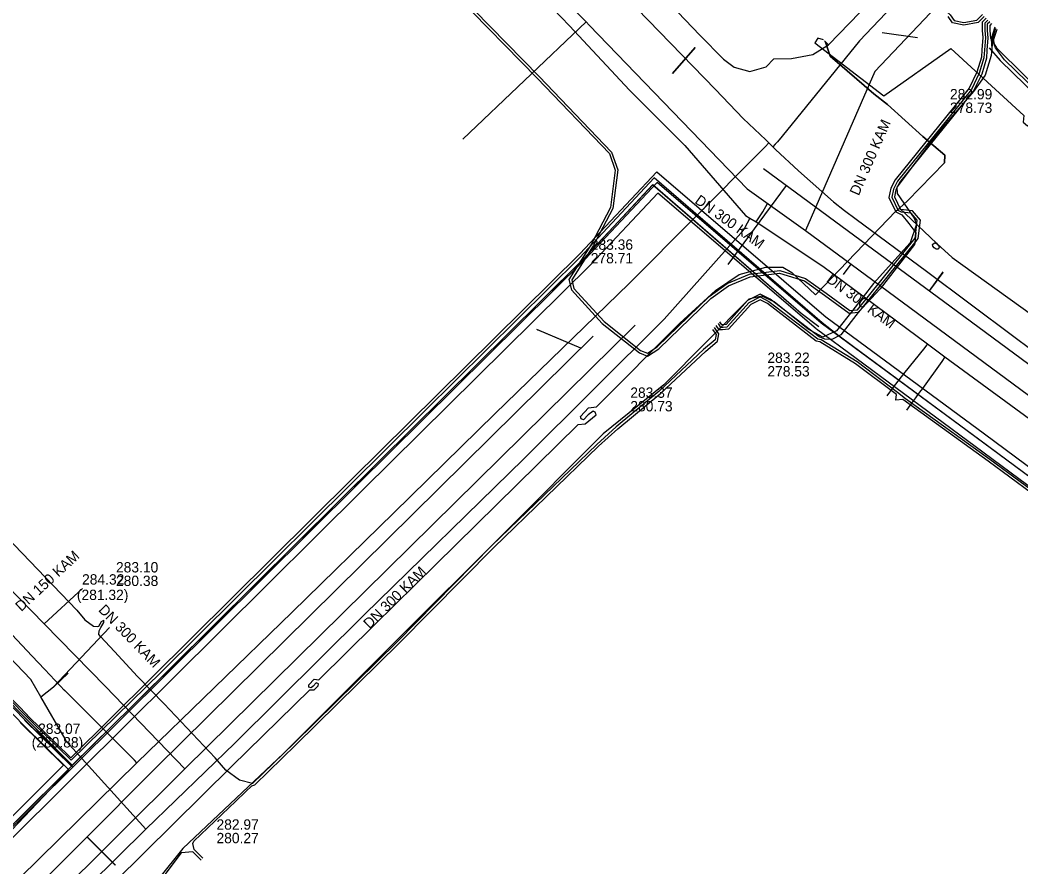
# Model space of a CAD drawing. Extents: x -598233 to -596890, y -1157848 to -1156431.
# Drawn here: x -597733.8 to -597656.3, y -1156743 to -1156677.4 of the extents above; entities that cross this region are included whole.
import ezdxf

# ---------------------------------------------------------------- set-up
doc = ezdxf.new("R2010")
doc.units = 0
for name, color, linetype in [('Vrstva 1', 7, 'Continuous'), ('Vrstva 13', 7, 'Continuous'), ('Vrstva 19', 7, 'Continuous'), ('Vrstva 25', 7, 'Continuous'), ('Vrstva 26', 7, 'Continuous'), ('Vrstva 37', 7, 'Continuous'), ('Vrstva 4', 7, 'Continuous'), ('Vrstva 42', 7, 'Continuous'), ('Vrstva 44', 7, 'Continuous'), ('Vrstva 5', 7, 'Continuous'), ('Vrstva 55', 7, 'Continuous'), ('Vrstva 58', 7, 'Continuous'), ('Vrstva 8', 7, 'Continuous')]:
    doc.layers.add(name, color=color, linetype=linetype)

msp = doc.modelspace()

# ---------------------------------------------------------------- linework, layer by layer
at = {"layer": 'Vrstva 1'}
for p, q in [((-597683.297, -1156681.584), (-597681.53, -1156679.57)), ((-597663.402, -1156698.4), (-597662.34, -1156696.93)), ((-597690.374, -1156702.823), (-597693.79, -1156701.39)), ((-597728.579, -1156740.658), (-597726.39, -1156742.84))]:
    msp.add_line(p, q, dxfattribs=at)
for points in [[(-597664.34, -1156678.81), (-597667.078, -1156678.434)], [(-597681.53, -1156679.57), (-597683.297, -1156681.584)], [(-597676.25, -1156688.92), (-597661.234, -1156700), (-597641.53, -1156714.54)], [(-597678.972, -1156696.353), (-597674.465, -1156690.242)], [(-597663.378, -1156698.36), (-597662.359, -1156696.969)], [(-597723.26, -1156735.32), (-597689.43, -1156701.91)], [(-597690.374, -1156702.823), (-597693.728, -1156701.423), (-597693.759, -1156701.45)], [(-597730.047, -1156727.984), (-597731.17, -1156729.07)], [(-597751.6, -1156763.76), (-597723.26, -1156735.32)], [(-597726.398, -1156742.846), (-597728.566, -1156740.669)]]:
    msp.add_lwpolyline(points, dxfattribs=at)
at = {"layer": 'Vrstva 13'}
for p, q in [((-597675.831, -1156686.953), (-597676.11, -1156687.26)), ((-597676.07, -1156686.72), (-597675.831, -1156686.953)), ((-597675.831, -1156686.953), (-597675.53, -1156687.25)), ((-597675.346, -1156687.051), (-597675.53, -1156687.25)), ((-597675.53, -1156687.25), (-597675.31, -1156687.47)), ((-597675.175, -1156686.856), (-597675.346, -1156687.051)), ((-597724.717, -1156734.923), (-597724.92, -1156734.72))]:
    msp.add_line(p, q, dxfattribs=at)
for points in [[(-597720.347, -1156641.064), (-597716.312, -1156645.237), (-597713.18, -1156648.48), (-597706.842, -1156655.023), (-597706.23, -1156655.66), (-597704.472, -1156657.462), (-597701.95, -1156660.089), (-597699.63, -1156662.49), (-597693.08, -1156669.26), (-597689.228, -1156673.253), (-597687.485, -1156675.057), (-597686.04, -1156676.55), (-597679.97, -1156682.82), (-597677.82, -1156685.05), (-597676.07, -1156686.72)], [(-597640.47, -1156643.98), (-597640.13, -1156648.9), (-597648.55, -1156657.86), (-597656.67, -1156666.32), (-597664.78, -1156674.78), (-597668.83, -1156679.06), (-597674.794, -1156686.422), (-597675.175, -1156686.856)], [(-597730.285, -1156729.345), (-597731.84, -1156727.71), (-597732.842, -1156726.636), (-597740.1, -1156718.94), (-597741.957, -1156717.042), (-597748.59, -1156710.27), (-597749.646, -1156709.16), (-597759.902, -1156698.439), (-597760.8, -1156697.52), (-597766.297, -1156691.832), (-597766.975, -1156691.115), (-597770.641, -1156687.33), (-597773.22, -1156684.66), (-597776.016, -1156681.771), (-597782.492, -1156675.053), (-597785.63, -1156671.8), (-597798.12, -1156658.93), (-597801.454, -1156655.428), (-597801.75, -1156655.12), (-597803.13, -1156653.68)], [(-597676.11, -1156687.26), (-597676.44, -1156687.6), (-597686.65, -1156697.83), (-597697.02, -1156707.92), (-597704.85, -1156715.58), (-597712.72, -1156723.27), (-597724.717, -1156734.923)], [(-597675.31, -1156687.47), (-597673.55, -1156689.12), (-597670.83, -1156691.51), (-597669.97, -1156692.18), (-597669.079, -1156692.841), (-597663.64, -1156696.87), (-597656.87, -1156701.93), (-597651.63, -1156705.853), (-597645.83, -1156710.19), (-597642.685, -1156712.521), (-597636.154, -1156717.378), (-597631.65, -1156720.72), (-597630.706, -1156721.417), (-597623.341, -1156726.879), (-597620.7, -1156728.83), (-597617.103, -1156731.489), (-597610.54, -1156736.34), (-597605.336, -1156740.186), (-597599.6, -1156744.43), (-597589.074, -1156752.217)], [(-597724.92, -1156734.72), (-597730.225, -1156729.406), (-597730.345, -1156729.285)], [(-597724.717, -1156734.923), (-597733.77, -1156743.81), (-597734.777, -1156744.802), (-597742.22, -1156752.18), (-597750.66, -1156760.63), (-597756.814, -1156766.695), (-597760.266, -1156770.093), (-597763.36, -1156773.14), (-597764.147, -1156773.913), (-597776.12, -1156785.67), (-597780.615, -1156790.115), (-597788.92, -1156798.33), (-597791.85, -1156805.28), (-597794.14, -1156810.94)]]:
    msp.add_lwpolyline(points, dxfattribs=at)
at = {"layer": 'Vrstva 19'}
for points in [[(-597729.224, -1156638.888), (-597723.54, -1156644.844), (-597715.37, -1156653.28), (-597715.11, -1156653.56), (-597714.1, -1156654.549), (-597706.956, -1156661.643), (-597703.002, -1156665.705), (-597702.687, -1156665.996), (-597701.076, -1156667.665), (-597699.19, -1156669.66), (-597698.29, -1156670.58), (-597697.99, -1156670.88), (-597697.71, -1156671.159), (-597691.257, -1156677.883), (-597686.623, -1156682.855), (-597682.336, -1156687.154), (-597677.647, -1156692.554), (-597677.292, -1156692.774), (-597676.824, -1156693.061), (-597671.659, -1156696.477), (-597663.57, -1156702.51), (-597662.21, -1156703.5), (-597652.381, -1156710.707)], [(-597730.28, -1156733.06), (-597732.16, -1156729.82), (-597732.94, -1156728.47), (-597746.96, -1156713.82), (-597748.13, -1156713.06), (-597748.15, -1156711.62), (-597748.41, -1156711.36), (-597757.87, -1156701.59), (-597759.92, -1156701.63), (-597760.83, -1156700.43), (-597761.76, -1156699.21), (-597764.09, -1156696.6), (-597765.72, -1156694.88), (-597780.86, -1156678.9), (-597782.24, -1156677.45), (-597791.14, -1156668.26), (-597801.32, -1156657.75), (-597804.11, -1156654.87)], [(-597676.824, -1156693.061), (-597676.307, -1156692.291), (-597675.944, -1156691.63)], [(-597677.292, -1156692.774), (-597677.72, -1156693.542), (-597678.01, -1156693.94)], [(-597678.01, -1156693.94), (-597683.93, -1156700.59), (-597694.8, -1156711.41), (-597707.13, -1156723.47), (-597717.15, -1156733.41), (-597724.02, -1156740.05), (-597737.14, -1156752.97), (-597749.66, -1156765.48), (-597763.07, -1156778.44), (-597775.33, -1156790.7), (-597780.21, -1156795.73), (-597783.32, -1156799.67), (-597785.29, -1156802.59), (-597786.97, -1156805.68), (-597788.094, -1156808.207), (-597788.18, -1156808.4), (-597790.33, -1156813.83), (-597788.88, -1156817.36), (-597788.9, -1156817.55), (-597792.52, -1156822.91)], [(-597663.57, -1156702.51), (-597663.76, -1156702.79), (-597665.42, -1156704.83), (-597666.22, -1156705.85), (-597666.7, -1156706.51)], [(-597662.21, -1156703.5), (-597662.45, -1156703.87), (-597663.95, -1156705.96), (-597664.165, -1156706.244), (-597664.321, -1156706.45), (-597664.489, -1156706.671), (-597664.73, -1156706.99), (-597664.798, -1156707.088), (-597665.18, -1156707.64)], [(-597732.16, -1156729.82), (-597731.18, -1156729.03), (-597726.84, -1156724.46)], [(-597724.02, -1156740.05), (-597730.16, -1156733.27), (-597730.28, -1156733.06)]]:
    msp.add_lwpolyline(points, dxfattribs=at)
at = {"layer": 'Vrstva 25'}
for p, q in [((-597733.481, -1156731.512), (-597739.84, -1156724.94)), ((-597729.679, -1156735.25), (-597733.481, -1156731.512)), ((-597729.679, -1156735.25), (-597738.426, -1156743.929))]:
    msp.add_line(p, q, dxfattribs=at)
for points in [[(-597671.789, -1156700.889), (-597684.462, -1156690.011), (-597690.032, -1156695.946), (-597707.653, -1156713.383), (-597729.679, -1156735.25)], [(-597633.981, -1156728.852), (-597643.311, -1156721.958), (-597659.505, -1156709.951), (-597671.789, -1156700.889)]]:
    msp.add_lwpolyline(points, dxfattribs=at)
at = {"layer": 'Vrstva 26'}
for p, q in [((-597739.553, -1156724.662), (-597733.193, -1156731.233)), ((-597733.2, -1156731.226), (-597729.823, -1156734.547)), ((-597730.391, -1156735.111), (-597733.761, -1156731.797)), ((-597738.849, -1156743.503), (-597730.391, -1156735.111)), ((-597729.256, -1156735.676), (-597737.717, -1156744.071))]:
    msp.add_line(p, q, dxfattribs=at)
for points in [[(-597729.823, -1156734.547), (-597708.075, -1156712.957), (-597690.462, -1156695.528), (-597684.507, -1156689.182), (-597671.399, -1156700.434)], [(-597672.18, -1156701.345), (-597684.417, -1156690.84), (-597689.602, -1156696.365), (-597707.231, -1156713.809), (-597729.256, -1156735.676)], [(-597671.433, -1156700.406), (-597659.148, -1156709.468), (-597642.954, -1156721.476), (-597634.031, -1156728.069)], [(-597634.337, -1156729.335), (-597643.668, -1156722.44), (-597659.862, -1156710.433), (-597672.146, -1156701.372)]]:
    msp.add_lwpolyline(points, dxfattribs=at)
at = {"layer": 'Vrstva 37'}
for points in [[(-597671.967, -1156701.176), (-597673.337, -1156700.154), (-597684.824, -1156690.196), (-597690.158, -1156695.91), (-597693.469, -1156699.202), (-597705.951, -1156711.553), (-597722.006, -1156727.492), (-597729.72, -1156735.116), (-597733.437, -1156731.368), (-597740.792, -1156723.9), (-597752.233, -1156711.808), (-597750.982, -1156710.574), (-597758.029, -1156703.008), (-597760.187, -1156705.226), (-597772.151, -1156704.09), (-597793.096, -1156701.954), (-597802.302, -1156700.932), (-597805.685, -1156700.634), (-597819.026, -1156715.819), (-597827.692, -1156726.016), (-597829.644, -1156725.701), (-597830.811, -1156732.812)], [(-597733.412, -1156731.627), (-597729.794, -1156735.19), (-597738.472, -1156743.806), (-597727.988, -1156754.265), (-597729.316, -1156763.878), (-597727.887, -1156764.088)]]:
    msp.add_lwpolyline(points, dxfattribs=at)
at = {"layer": 'Vrstva 42'}
for points in [[(-597641.582, -1156643.208), (-597641.917, -1156645.581), (-597643.126, -1156648.187), (-597644.736, -1156650.215), (-597645.896, -1156651.475), (-597648.035, -1156654.134), (-597652.797, -1156659.135), (-597654.546, -1156660.485), (-597659.302, -1156665.271), (-597664.618, -1156671.027), (-597665.146, -1156671.783), (-597665.209, -1156672.266), (-597665.391, -1156673.431), (-597665.331, -1156673.778), (-597661.81, -1156677.04), (-597661.5, -1156677.48), (-597660.75, -1156677.63), (-597659.731, -1156677.443), (-597659.315, -1156677.02)], [(-597700.017, -1156675.504), (-597693.752, -1156681.939), (-597688.167, -1156687.773), (-597687.722, -1156689.051), (-597688.087, -1156691.959), (-597689.587, -1156694.81), (-597691.297, -1156697.512), (-597691.101, -1156698.319), (-597688.718, -1156700.923), (-597685.851, -1156703.187), (-597685.21, -1156703.453), (-597684.337, -1156702.889), (-597680.326, -1156698.997), (-597678.961, -1156698.008), (-597677.284, -1156697.308), (-597674.999, -1156697.022), (-597673.075, -1156697.621), (-597671.519, -1156698.731), (-597669.619, -1156700.123), (-597668.92, -1156700.059), (-597668.879, -1156700.056), (-597668.619, -1156699.733), (-597664.547, -1156694.682), (-597664.285, -1156694.357), (-597664.112, -1156692.92), (-597664.72, -1156692.205), (-597665.64, -1156692.102)], [(-597699.883, -1156675.356), (-597693.608, -1156681.801), (-597687.993, -1156687.667), (-597687.518, -1156689.029), (-597687.893, -1156692.02), (-597689.413, -1156694.91), (-597691.083, -1156697.548), (-597690.919, -1156698.221), (-597688.582, -1156700.777), (-597685.749, -1156703.013), (-597685.23, -1156703.227), (-597684.463, -1156702.731), (-597680.454, -1156698.843), (-597679.059, -1156697.832), (-597677.336, -1156697.112), (-597674.981, -1156696.818), (-597672.985, -1156697.439), (-597671.401, -1156698.569), (-597669.561, -1156699.917), (-597668.981, -1156699.864), (-597664.515, -1156694.323), (-597664.493, -1156694.131), (-597664.355, -1156692.939), (-597664.82, -1156692.395), (-597665.563, -1156692.317), (-597665.82, -1156692.19)], [(-597659.173, -1156677.16), (-597659.633, -1156677.629), (-597660.752, -1156677.834), (-597661.621, -1156677.656), (-597661.967, -1156677.167)], [(-597659.03, -1156677.3), (-597659.33, -1156677.606), (-597659.33, -1156678.24), (-597659.278, -1156678.792), (-597659.36, -1156679.737), (-597659.389, -1156680.326), (-597659.737, -1156681.487), (-597660.33, -1156682.712), (-597666.059, -1156689.801), (-597666.39, -1156690.453), (-597666.54, -1156691.177), (-597666, -1156692.278), (-597665.548, -1156692.522), (-597665, -1156693.19), (-597664.47, -1156693.9), (-597664.493, -1156694.131), (-597664.547, -1156694.682), (-597664.56, -1156694.81), (-597667.23, -1156698.23), (-597668.619, -1156699.733), (-597668.92, -1156700.059), (-597668.93, -1156700.07), (-597670.27, -1156701.8), (-597670.95, -1156702.16), (-597671.5, -1156702.14), (-597671.928, -1156701.961), (-597675.732, -1156699.051), (-597676.497, -1156698.645), (-597677.483, -1156699.138), (-597679.147, -1156700.989), (-597679.458, -1156701.022), (-597679.617, -1156700.788)], [(-597658.887, -1156677.44), (-597659.13, -1156677.687), (-597659.13, -1156678.24), (-597659.079, -1156678.81), (-597659.16, -1156679.75), (-597659.19, -1156680.36), (-597659.55, -1156681.56), (-597660.16, -1156682.82), (-597665.89, -1156689.91), (-597666.2, -1156690.52), (-597666.33, -1156691.15), (-597665.82, -1156692.19)], [(-597658.745, -1156677.58), (-597658.93, -1156677.769), (-597658.93, -1156678.24), (-597658.88, -1156678.827), (-597658.96, -1156679.763), (-597658.991, -1156680.394), (-597659.363, -1156681.633), (-597659.99, -1156682.928), (-597665.721, -1156690.019), (-597666.01, -1156690.587), (-597666.12, -1156691.123), (-597665.64, -1156692.102)], [(-597658.602, -1156677.72), (-597658.73, -1156677.851), (-597658.73, -1156678.24), (-597658.673, -1156678.846), (-597658.23, -1156679.6), (-597653.89, -1156683.88), (-597647.32, -1156690.36), (-597644.71, -1156692.97), (-597644.19, -1156692.61), (-597644.29, -1156693.34), (-597640.96, -1156696.57), (-597634.67, -1156702.45), (-597628.39, -1156708.28), (-597624.88, -1156710.91), (-597617.46, -1156716.21), (-597610.57, -1156721.05), (-597603.44, -1156726.19), (-597591.78, -1156734.41)], [(-597671.97, -1156701.18), (-597673.34, -1156700.15), (-597684.82, -1156690.2), (-597690.16, -1156695.91), (-597693.47, -1156699.2), (-597705.95, -1156711.55), (-597722.01, -1156727.49), (-597729.72, -1156735.12), (-597733.44, -1156731.37), (-597740.79, -1156723.9), (-597752.23, -1156711.81), (-597750.98, -1156710.57), (-597758.03, -1156703.01), (-597760.19, -1156705.23), (-597772.15, -1156704.09), (-597793.1, -1156701.95), (-597802.3, -1156700.93), (-597805.68, -1156700.63), (-597819.03, -1156715.82), (-597827.69, -1156726.02), (-597829.64, -1156725.7), (-597830.81, -1156732.81)], [(-597603.52, -1156751.29), (-597622.15, -1156737.48), (-597634.17, -1156728.7), (-597647.09, -1156719.17), (-597651.48, -1156715.88), (-597669.38, -1156702.64), (-597670.38, -1156701.9), (-597671.71, -1156700.87), (-597684.71, -1156689.65), (-597690.47, -1156695.83), (-597702.48, -1156707.71), (-597722.82, -1156727.88), (-597729.81, -1156734.72), (-597732.78, -1156731.82), (-597733.46, -1156731.13), (-597739.47, -1156724.97), (-597739.9, -1156725.39), (-597738.53, -1156726.8), (-597733.52, -1156731.98), (-597730, -1156735.47), (-597737.88, -1156743.75)], [(-597679.76, -1156700.932), (-597679.562, -1156701.224), (-597679.376, -1156701.214), (-597679.05, -1156701.18), (-597677.36, -1156699.3), (-597676.5, -1156698.87), (-597675.84, -1156699.22), (-597672.05, -1156702.12), (-597671.797, -1156702.159), (-597669.004, -1156703.877), (-597665.88, -1156706.23), (-597665.251, -1156706.719), (-597658.741, -1156711.419), (-597648.682, -1156718.838)], [(-597648.798, -1156719.002), (-597658.859, -1156711.581), (-597665.466, -1156706.811), (-597666.02, -1156706.85), (-597665.957, -1156706.423), (-597669.116, -1156704.043), (-597671.895, -1156702.333), (-597672.172, -1156702.279), (-597675.948, -1156699.389), (-597676.503, -1156699.095), (-597677.237, -1156699.462), (-597678.953, -1156701.371), (-597679.417, -1156701.42), (-597679.666, -1156701.426), (-597679.902, -1156701.08)], [(-597680.183, -1156701.378), (-597679.91, -1156701.779), (-597679.982, -1156702.196), (-597680.876, -1156702.935), (-597684.326, -1156706.165), (-597687.656, -1156708.915), (-597689.139, -1156710.277), (-597697.26, -1156718.109), (-597704.571, -1156725.529), (-597712.56, -1156733.399), (-597715.783, -1156736.531), (-597716.79, -1156736.27), (-597717.83, -1156735.49), (-597718.67, -1156734.54), (-597722.61, -1156730.36), (-597724.68, -1156728.25), (-597726.45, -1156726.31), (-597727.54, -1156725.15), (-597727.67, -1156724.98), (-597727.631, -1156724.698), (-597727.504, -1156724.451), (-597727.278, -1156724.067), (-597727.29, -1156723.89)], [(-597719.619, -1156742.31), (-597720.297, -1156741.619), (-597720.39, -1156741.17), (-597720.323, -1156740.976), (-597717.07, -1156737.9), (-597716.33, -1156737.17), (-597715.837, -1156736.714), (-597715.6, -1156736.632), (-597712.42, -1156733.542), (-597704.429, -1156725.671), (-597697.12, -1156718.251), (-597689.001, -1156710.423), (-597687.524, -1156709.065), (-597684.194, -1156706.315), (-597680.744, -1156703.085), (-597679.798, -1156702.304), (-597679.699, -1156701.734), (-597680.04, -1156701.233)], [(-597736.06, -1156716.17), (-597729.36, -1156723.11), (-597728.74, -1156723.85), (-597728.08, -1156724.34), (-597727.76, -1156724.379), (-597727.676, -1156724.349), (-597727.455, -1156723.974), (-597727.29, -1156723.89)], [(-597733.41, -1156731.63), (-597729.79, -1156735.19), (-597738.47, -1156743.81), (-597727.99, -1156754.26), (-597729.32, -1156763.88), (-597727.89, -1156764.09)], [(-597719.761, -1156742.45), (-597720.389, -1156741.811), (-597721.29, -1156741.89), (-597723.18, -1156744.39), (-597724.65, -1156746.04), (-597729.16, -1156751.6), (-597730.55, -1156754.13), (-597731.5, -1156756.9), (-597731.77, -1156757.2), (-597732.231, -1156756.974)]]:
    msp.add_lwpolyline(points, dxfattribs=at)
at = {"layer": 'Vrstva 44'}
for p, q in [((-597658.52, -1156678.91), (-597658.26, -1156678.06)), ((-597658.52, -1156678.91), (-597658.578, -1156679.656)), ((-597658.398, -1156679.306), (-597658.52, -1156678.91))]:
    msp.add_line(p, q, dxfattribs=at)
for points in [[(-597658.34, -1156677.981), (-597658.621, -1156678.898), (-597658.578, -1156679.656), (-597658.62, -1156680.19), (-597659.09, -1156681.7), (-597659.99, -1156682.98), (-597662.86, -1156686.29), (-597665.92, -1156690.38), (-597665.91, -1156690.87), (-597664.6, -1156692.76), (-597664.4, -1156693.25), (-597664.91, -1156694.68), (-597667.74, -1156697.82), (-597669.34, -1156699.9), (-597670.59, -1156701.5), (-597671.66, -1156701.98), (-597672.79, -1156701.36), (-597675.43, -1156699.26), (-597676.38, -1156698.81), (-597677.39, -1156699.03), (-597683.96, -1156705.66), (-597688.65, -1156709.46), (-597696.25, -1156717.1), (-597704.81, -1156725.64), (-597713.39, -1156734.2), (-597721.17, -1156741.55), (-597723.04, -1156743.91)], [(-597591.56, -1156734.81), (-597603.13, -1156726.64), (-597607.2, -1156723.61), (-597613.51, -1156719.23), (-597618.45, -1156715.66), (-597620.85, -1156714), (-597628.08, -1156708.8), (-597631.18, -1156705.94), (-597637.85, -1156699.57), (-597644.67, -1156693.11), (-597650.76, -1156687.16), (-597657.59, -1156680.52), (-597658.31, -1156679.59), (-597658.398, -1156679.306), (-597658.419, -1156678.922), (-597658.179, -1156678.138)]]:
    msp.add_lwpolyline(points, dxfattribs=at)
at = {"layer": 'Vrstva 5'}
for p, q in [((-597699.5, -1156686.65), (-597689.975, -1156677.58)), ((-597667.62, -1156681.42), (-597672.99, -1156693.72)), ((-597677.5, -1156690.5), (-597672.99, -1156693.72)), ((-597670.063, -1156697.127), (-597669.468, -1156696.323)), ((-597686.17, -1156701.05), (-597721.02, -1156735.38)), ((-597728.93, -1156721.42), (-597731.905, -1156724.158)), ((-597727.16, -1156729.02), (-597721.02, -1156735.38))]:
    msp.add_line(p, q, dxfattribs=at)
for points in [[(-597637.54, -1156649.63), (-597647.966, -1156660.649), (-597648.071, -1156660.76), (-597667.62, -1156681.42)], [(-597705.27, -1156661.74), (-597703.715, -1156663.351), (-597703.41, -1156663.666), (-597690.448, -1156677.091), (-597690.099, -1156677.452), (-597689.975, -1156677.58), (-597689.725, -1156677.839), (-597677.5, -1156690.5)], [(-597761.24, -1156694.1), (-597759.145, -1156696.247), (-597749.304, -1156706.331), (-597741.642, -1156714.181), (-597731.905, -1156724.158), (-597727.16, -1156729.02)], [(-597672.99, -1156693.72), (-597669.468, -1156696.323), (-597654.056, -1156707.711), (-597641.532, -1156716.966), (-597638.86, -1156718.94)], [(-597721.02, -1156735.38), (-597731.439, -1156745.749), (-597731.558, -1156745.866), (-597731.612, -1156745.921), (-597751.89, -1156766.1)]]:
    msp.add_lwpolyline(points, dxfattribs=at)
at = {"layer": 'Vrstva 55'}
for points in [[(-597671.52, -1156679.06), (-597671.23, -1156679.37), (-597667.19, -1156675.17), (-597665.34, -1156673.06), (-597661.86, -1156669.61), (-597657.12, -1156664.83), (-597656.23, -1156663.54)], [(-597685.68, -1156673.86), (-597681.17, -1156678.6), (-597679.33, -1156680.46), (-597678.51, -1156681.09), (-597677.3, -1156681.42), (-597676.05, -1156681.07), (-597675.45, -1156680.44), (-597674.09, -1156680.41), (-597672.42, -1156680.11), (-597671.23, -1156679.37), (-597671.52, -1156679.06)], [(-597671.52, -1156679.06), (-597671.23, -1156679.37), (-597667.19, -1156675.17)], [(-597726.44, -1156744.13), (-597717.39, -1156735.18), (-597711.35, -1156729.28), (-597711, -1156729.28), (-597710.7, -1156728.97), (-597710.68, -1156728.8), (-597710.85, -1156728.74), (-597711.08, -1156728.98), (-597711.24, -1156729.13), (-597711.43, -1156729.08), (-597711.42, -1156728.89), (-597711, -1156728.46), (-597710.65, -1156728.49), (-597706.34, -1156724.249), (-597703.19, -1156721.15), (-597690.58, -1156708.75), (-597690.04, -1156708.69), (-597689.2, -1156707.98), (-597689.26, -1156707.79), (-597689.43, -1156707.71), (-597689.8, -1156708), (-597690.16, -1156708.38), (-597690.36, -1156708.3), (-597690.41, -1156708.11), (-597689.78, -1156707.46), (-597689.16, -1156707.37), (-597682.71, -1156700.9), (-597679.95, -1156698.36), (-597678.12, -1156697.12), (-597676.06, -1156696.56), (-597674.74, -1156696.57), (-597674.06, -1156696.98), (-597672.22, -1156698.71), (-597666, -1156692.24), (-597665.73, -1156691.99), (-597665.1, -1156691.42), (-597662.24, -1156688.48), (-597662.23, -1156687.89), (-597663.91, -1156686.46), (-597666.65, -1156683.97), (-597667.72, -1156683.15), (-597671.08, -1156680.24), (-597671.45, -1156679.14)], [(-597671.613, -1156678.968), (-597672.03, -1156678.85), (-597672.27, -1156679.21), (-597666.94, -1156683.31), (-597661.75, -1156679.64), (-597656.108, -1156684.831), (-597656.16, -1156685.34), (-597655.81, -1156685.62), (-597655.14, -1156685.31), (-597655.74, -1156685.17)], [(-597671.45, -1156679.14), (-597671.08, -1156680.24), (-597667.72, -1156683.15), (-597666.65, -1156683.97), (-597663.91, -1156686.46), (-597662.23, -1156687.89), (-597662.24, -1156688.48), (-597665.1, -1156691.42), (-597665.73, -1156691.99), (-597665.26, -1156692.45), (-597662.86, -1156694.71), (-597662.64, -1156695.02), (-597662.76, -1156695.16), (-597662.88, -1156695.17), (-597663.03, -1156695.06), (-597663.15, -1156694.94), (-597663.16, -1156694.81), (-597663.02, -1156694.68), (-597662.8, -1156694.77), (-597661.65, -1156695.81), (-597646.73, -1156706.55)]]:
    msp.add_lwpolyline(points, dxfattribs=at)
at = {"layer": 'Vrstva 58'}
msp.add_lwpolyline([(-597658.78, -1156679.6), (-597657.93, -1156680.56), (-597646.42, -1156691.79), (-597642.44, -1156695.61), (-597632.42, -1156705.04), (-597626.71, -1156709.92), (-597615.61, -1156717.97), (-597613.673, -1156719.344)], dxfattribs=at)

# ---------------------------------------------------------------- texts
at = {"layer": 'Vrstva 4'}
msp.add_text('DN 150 KAM', height=0.8, rotation=42.83506, dxfattribs=at).set_placement((-597733.67, -1156723.259))
for s, p in [('284.32', (-597728.965, -1156721.127)), ('(281.32)', (-597729.365, -1156722.322)), ('283.07', (-597732.365, -1156732.684)), ('(280.88)', (-597732.862, -1156733.734))]:
    msp.add_text(s, height=0.8, dxfattribs=at).set_placement(p)
at = {"layer": 'Vrstva 8'}
for s, p in [('282.99', (-597661.819, -1156683.576)), ('278.73', (-597661.819, -1156684.626)), ('283.36', (-597689.609, -1156695.218)), ('278.71', (-597689.609, -1156696.268)), ('283.22', (-597675.944, -1156703.974)), ('278.53', (-597675.944, -1156705.024)), ('283.37', (-597686.551, -1156706.675)), ('280.73', (-597686.551, -1156707.725)), ('283.10', (-597726.34, -1156720.189)), ('280.38', (-597726.34, -1156721.239)), ('282.97', (-597718.564, -1156740.094)), ('280.27', (-597718.564, -1156741.144))]:
    msp.add_text(s, height=0.8, dxfattribs=at).set_placement(p)
for rotation, p in [(66.41283, (-597668.88, -1156691.082)), (324.47159, (-597681.622, -1156691.56)), (323.53821, (-597671.437, -1156697.649)), (44.56934, (-597706.725, -1156724.594)), (313.9917, (-597727.749, -1156723.14))]:
    msp.add_text('DN 300 KAM', height=0.8, rotation=rotation, dxfattribs=at).set_placement(p)

doc.saveas('drawing.dxf')
